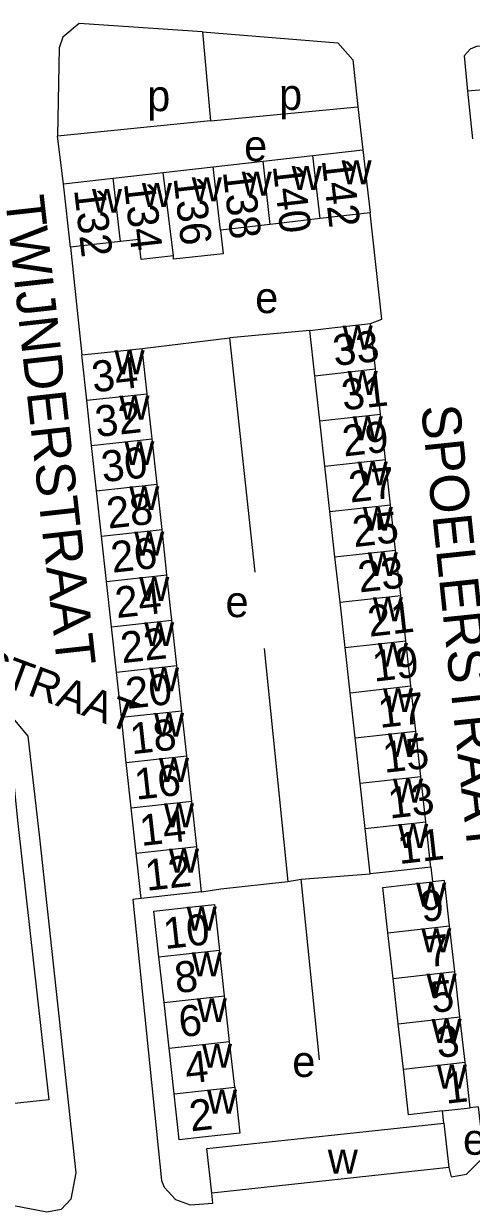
# Model space of a CAD drawing. Extents: x 159294 to 161936, y 384538 to 386517.
# Drawn here: x 161053 to 161110.6, y 385080.5 to 385232.7 of the extents above; entities that cross this region are included whole.
import ezdxf

# ---------------------------------------------------------------- set-up
doc = ezdxf.new("R2010")
doc.units = 0
for name, color, linetype in [('BLT_Basislijn', 7, 'Continuous'), ('BLT_Bebouwing', 7, 'Continuous'), ('BLT_Centroide', 7, 'Continuous'), ('BLT_Huisnummer', 7, 'Continuous'), ('BLT_Huisnummer_ tussenligend', 7, 'Continuous'), ('BLT_Onderverdeling_panden', 7, 'Continuous'), ('BLT_Straatnaam', 7, 'Continuous'), ('BLT_Straatnaam_verkleind', 7, 'Continuous')]:
    doc.layers.add(name, color=color, linetype=linetype)

msp = doc.modelspace()

# ---------------------------------------------------------------- linework, layer by layer
at = {"layer": 'BLT_Basislijn'}
for p, q in [((161076.07, 385231.61), (161077.1, 385220.14)), ((161110.16, 385223.96), (161110.78, 385217.81)), ((161077.1, 385220.14), (161096.02, 385221.94)), ((161096.02, 385221.94), (161096.67, 385216.42)), ((161077.1, 385220.14), (161057.4, 385218.16)), ((161058.15, 385212.02), (161057.4, 385218.16)), ((161059.08, 385203.88), (161060.52, 385189.99)), ((161089.85, 385193.15), (161079.56, 385192.21)), ((161068.3, 385190.83), (161079.56, 385192.21)), ((161082.83, 385162.03), (161079.56, 385192.21)), ((161083.99, 385152.19), (161087.01, 385122.16)), ((161088.75, 385122.46), (161097.64, 385123.15)), ((161105.44, 385124.02), (161105.64, 385122.13)), ((161087.01, 385122.16), (161088.75, 385122.46)), ((161091.1, 385099.22), (161088.75, 385122.46)), ((161107.11, 385091.05), (161106.92, 385092.63))]:
    msp.add_line(p, q, dxfattribs=at)
for points in [[(161076.07, 385231.61), (161060.19, 385232.66), (161058.07, 385230.91), (161057.59, 385229.54), (161057.4, 385218.16)], [(161076.07, 385231.61), (161093.44, 385230.17), (161095.4, 385228.02), (161096.02, 385221.94)], [(161138.23, 385228.66), (161130.06, 385228.63), (161111.39, 385229.74), (161110.47, 385229.39), (161109.7, 385228.53), (161110.16, 385223.96)], [(161138.23, 385228.66), (161137.82, 385226.3), (161110.16, 385223.96)], [(161097.65, 385194.02), (161099.12, 385194.62), (161097.61, 385208.28)], [(161010.43, 385141.06), (161015.41, 385153.54), (161017.64, 385155.3), (161020.66, 385155.38), (161041.59, 385147.93), (161051.25, 385143.7), (161053.58, 385140.88), (161055.06, 385127.8)], [(161055.06, 385127.8), (161059.75, 385084.64), (161059.1, 385081.25), (161057.87, 385079.93), (161056.02, 385079.58), (161041.01, 385082.47)], [(161075.93, 385120.83), (161078.42, 385121.24), (161087.01, 385122.16)], [(161068.16, 385119.98), (161067.08, 385119.87), (161070.77, 385083.68), (161071.1, 385082.82), (161072.57, 385081.2), (161074.47, 385080.53), (161077.4, 385080.75), (161077.23, 385082.04)], [(161107.73, 385085.33), (161108.03, 385084.13), (161110.02, 385084.49), (161111.84, 385086.31), (161112.06, 385088.75), (161111.54, 385093.17), (161110.49, 385093.04)]]:
    msp.add_lwpolyline(points, dxfattribs=at)
at = {"layer": 'BLT_Bebouwing'}
for p, q in [((161083.84, 385214.95), (161090.26, 385215.69)), ((161090.26, 385215.69), (161096.67, 385216.42)), ((161096.67, 385216.42), (161097.61, 385208.28)), ((161070.99, 385213.49), (161077.42, 385214.22)), ((161077.42, 385214.22), (161083.84, 385214.95)), ((161058.15, 385212.02), (161064.57, 385212.75)), ((161064.57, 385212.75), (161070.99, 385213.49)), ((161059.08, 385203.88), (161058.15, 385212.02)), ((161097.61, 385208.28), (161091.19, 385207.55)), ((161084.77, 385206.81), (161078.35, 385206.08)), ((161091.19, 385207.55), (161084.77, 385206.81)), ((161065.5, 385204.61), (161059.08, 385203.88)), ((161090.5, 385187.32), (161089.85, 385193.15)), ((161098.3, 385188.19), (161097.65, 385194.02)), ((161061.16, 385184.15), (161060.52, 385189.99)), ((161068.93, 385185), (161068.3, 385190.83)), ((161091.15, 385181.49), (161090.5, 385187.32)), ((161098.95, 385182.36), (161098.3, 385188.19)), ((161061.79, 385178.32), (161061.16, 385184.15)), ((161069.57, 385179.17), (161068.93, 385185)), ((161099.6, 385176.52), (161098.95, 385182.36)), ((161091.8, 385175.66), (161091.15, 385181.49)), ((161070.21, 385173.33), (161069.57, 385179.17)), ((161062.43, 385172.49), (161061.79, 385178.32)), ((161100.25, 385170.69), (161099.6, 385176.52)), ((161092.44, 385169.82), (161091.8, 385175.66)), ((161070.84, 385167.5), (161070.21, 385173.33)), ((161063.07, 385166.65), (161062.43, 385172.49)), ((161100.9, 385164.86), (161100.25, 385170.69)), ((161093.09, 385163.99), (161092.44, 385169.82)), ((161071.48, 385161.67), (161070.84, 385167.5)), ((161063.7, 385160.82), (161063.07, 385166.65)), ((161093.74, 385158.16), (161093.09, 385163.99)), ((161101.55, 385159.02), (161100.9, 385164.86)), ((161064.34, 385154.99), (161063.7, 385160.82)), ((161072.12, 385155.84), (161071.48, 385161.67)), ((161094.39, 385152.32), (161093.74, 385158.16)), ((161102.2, 385153.19), (161101.55, 385159.02)), ((161064.98, 385149.15), (161064.34, 385154.99)), ((161072.75, 385150), (161072.12, 385155.84)), ((161095.04, 385146.49), (161094.39, 385152.32)), ((161102.85, 385147.36), (161102.2, 385153.19)), ((161065.61, 385143.32), (161064.98, 385149.15)), ((161073.39, 385144.17), (161072.75, 385150)), ((161103.49, 385141.52), (161102.85, 385147.36)), ((161095.69, 385140.66), (161095.04, 385146.49)), ((161074.02, 385138.34), (161073.39, 385144.17)), ((161066.25, 385137.49), (161065.61, 385143.32)), ((161104.14, 385135.69), (161103.49, 385141.52)), ((161096.34, 385134.82), (161095.69, 385140.66)), ((161074.66, 385132.5), (161074.02, 385138.34)), ((161066.89, 385131.65), (161066.25, 385137.49)), ((161104.79, 385129.86), (161104.14, 385135.69)), ((161096.99, 385128.99), (161096.34, 385134.82)), ((161075.3, 385126.67), (161074.66, 385132.5)), ((161067.52, 385125.82), (161066.89, 385131.65)), ((161097.64, 385123.15), (161096.99, 385128.99)), ((161105.44, 385124.02), (161104.79, 385129.86)), ((161068.16, 385119.98), (161067.52, 385125.82)), ((161075.93, 385120.83), (161075.3, 385126.67)), ((161100.56, 385109.7), (161099.9, 385115.55)), ((161108.5, 385110.6), (161107.84, 385116.45)), ((161071.1, 385106.59), (161070.44, 385112.48)), ((161078.89, 385107.45), (161078.23, 385113.34)), ((161109.16, 385104.74), (161108.5, 385110.6)), ((161101.23, 385103.85), (161100.56, 385109.7)), ((161071.75, 385100.7), (161071.1, 385106.59)), ((161079.54, 385101.56), (161078.89, 385107.45)), ((161109.83, 385098.89), (161109.16, 385104.74)), ((161101.89, 385097.99), (161101.23, 385103.85)), ((161080.2, 385095.67), (161079.54, 385101.56)), ((161072.41, 385094.81), (161071.75, 385100.7)), ((161110.49, 385093.04), (161109.83, 385098.89)), ((161106.92, 385092.63), (161110.49, 385093.04)), ((161076.62, 385087.77), (161107.11, 385091.05)), ((161107.11, 385091.05), (161107.73, 385085.33)), ((161077.23, 385082.04), (161076.62, 385087.77)), ((161107.73, 385085.33), (161077.23, 385082.04))]:
    msp.add_line(p, q, dxfattribs=at)
for points in [[(161078.35, 385206.08), (161078.69, 385203.03), (161072.33, 385202.31), (161072.3, 385202.75)], [(161072.3, 385202.75), (161068.17, 385202.28), (161067.87, 385204.88), (161065.5, 385204.61)], [(161089.85, 385193.15), (161092.68, 385193.47), (161097.65, 385194.02)], [(161060.52, 385189.99), (161065.49, 385190.53), (161068.3, 385190.83)], [(161010.58, 385105.28), (161001.04, 385108.93), (161017.32, 385151.97), (161023.34, 385149.66), (161024.15, 385151.82), (161036.47, 385147.13), (161051.07, 385141.57), (161052.3, 385129.66), (161056.28, 385094.06), (161047.43, 385093.09)], [(161105.44, 385124.02), (161100.47, 385123.46), (161097.64, 385123.15)], [(161099.9, 385115.55), (161099.24, 385121.41), (161102.21, 385121.74), (161105.64, 385122.13)], [(161107.84, 385116.45), (161107.18, 385122.3), (161105.64, 385122.13)], [(161075.93, 385120.83), (161073.13, 385120.53), (161068.16, 385119.98)], [(161070.44, 385112.48), (161069.79, 385118.37), (161074.76, 385118.92), (161077.58, 385119.23), (161078.23, 385113.34)], [(161106.92, 385092.63), (161105.52, 385092.48), (161102.55, 385092.14), (161101.89, 385097.99)], [(161080.2, 385095.67), (161080.85, 385089.78), (161078.03, 385089.47), (161076.45, 385089.29)], [(161076.45, 385089.29), (161073.06, 385088.91), (161072.41, 385094.81)]]:
    msp.add_lwpolyline(points, dxfattribs=at)
at = {"layer": 'BLT_Onderverdeling_panden'}
for p, q in [((161091.19, 385207.55), (161090.26, 385215.69)), ((161078.35, 385206.08), (161077.42, 385214.22)), ((161084.77, 385206.81), (161083.84, 385214.95)), ((161065.5, 385204.61), (161064.57, 385212.75)), ((161072.3, 385202.75), (161070.99, 385213.49)), ((161090.5, 385187.32), (161098.3, 385188.19)), ((161061.16, 385184.15), (161068.93, 385185)), ((161091.15, 385181.49), (161098.95, 385182.36)), ((161061.79, 385178.32), (161069.57, 385179.17)), ((161091.8, 385175.66), (161099.6, 385176.52)), ((161062.43, 385172.49), (161070.21, 385173.33)), ((161092.44, 385169.82), (161100.25, 385170.69)), ((161063.07, 385166.65), (161070.84, 385167.5)), ((161093.09, 385163.99), (161100.9, 385164.86)), ((161063.7, 385160.82), (161071.48, 385161.67)), ((161093.74, 385158.16), (161101.55, 385159.02)), ((161064.34, 385154.99), (161072.12, 385155.84)), ((161094.39, 385152.32), (161102.2, 385153.19)), ((161064.98, 385149.15), (161072.75, 385150)), ((161095.04, 385146.49), (161102.85, 385147.36)), ((161065.61, 385143.32), (161073.39, 385144.17)), ((161095.69, 385140.66), (161103.49, 385141.52)), ((161066.25, 385137.49), (161074.02, 385138.34)), ((161096.34, 385134.82), (161104.14, 385135.69)), ((161066.89, 385131.65), (161074.66, 385132.5)), ((161096.99, 385128.99), (161104.79, 385129.86)), ((161067.52, 385125.82), (161075.3, 385126.67)), ((161099.9, 385115.55), (161107.84, 385116.45)), ((161070.44, 385112.48), (161078.23, 385113.34)), ((161100.56, 385109.7), (161108.5, 385110.6)), ((161071.1, 385106.59), (161078.89, 385107.45)), ((161101.23, 385103.85), (161109.16, 385104.74)), ((161071.75, 385100.7), (161079.54, 385101.56)), ((161101.89, 385097.99), (161109.83, 385098.89)), ((161072.41, 385094.81), (161080.2, 385095.67))]:
    msp.add_line(p, q, dxfattribs=at)

# ---------------------------------------------------------------- texts
at = {"layer": 'BLT_Centroide'}
for s, p in [('p', (161068.93, 385221.39)), ('p', (161085.9, 385221.55)), ('e', (161081.4, 385214.95)), ('w', (161087.52, 385211.25)), ('w', (161093.94, 385211.97)), ('w', (161074.67, 385209.78)), ('w', (161081.09, 385210.52)), ('w', (161061.83, 385208.31)), ('w', (161068.25, 385209.06)), ('e', (161082.83, 385195.38)), ('w', (161094.08, 385190.69)), ('w', (161064.73, 385187.5)), ('w', (161094.72, 385184.84)), ('w', (161065.36, 385181.66)), ('w', (161095.38, 385179)), ('w', (161066, 385175.81)), ('w', (161096.02, 385173.19)), ('w', (161066.63, 385170)), ('w', (161096.67, 385167.34)), ('w', (161067.27, 385164.16)), ('w', (161097.32, 385161.5)), ('w', (161067.91, 385158.31)), ('e', (161079.01, 385156.22)), ('w', (161097.97, 385155.69)), ('w', (161068.55, 385152.5)), ('w', (161098.62, 385149.84)), ('w', (161069.18, 385146.66)), ('w', (161099.27, 385144)), ('w', (161069.82, 385140.81)), ('w', (161099.91, 385138.19)), ('w', (161070.45, 385135)), ('w', (161100.56, 385132.34)), ('w', (161071.09, 385129.16)), ('w', (161101.22, 385126.5)), ('w', (161071.73, 385123.31)), ('w', (161103.54, 385118.94)), ('w', (161074.01, 385115.84)), ('w', (161104.2, 385113.06)), ('w', (161074.66, 385109.97)), ('w', (161104.87, 385107.22)), ('w', (161075.32, 385104.06)), ('w', (161105.52, 385101.38)), ('w', (161075.98, 385098.19)), ('e', (161087.6, 385097)), ('w', (161106.19, 385095.5)), ('w', (161076.63, 385092.28)), ('e', (161109.56, 385086.98)), ('w', (161092.17, 385084.56))]:
    msp.add_text(s, height=4, dxfattribs=at).set_placement(p)
at = {"layer": 'BLT_Huisnummer'}
for s, rotation, p in [('142', 276.5178, (161091.38, 385215.09)), ('136', 276.517, (161072.31, 385212.8)), ('132', 276.5232, (161059.52, 385211.28)), ('33', 6.4523, (161093.05, 385188.56)), ('34', 6.3377, (161062.01, 385185.16)), ('27', 6.4523, (161095.07, 385170.97)), ('28', 6.3377, (161063.93, 385167.61)), ('23', 6.4523, (161096.25, 385159.39)), ('24', 6.3377, (161065.02, 385156.09)), ('19', 6.4523, (161098.12, 385147.9)), ('20', 6.3377, (161066.38, 385144.4)), ('15', 6.4523, (161099.45, 385136.16)), ('16', 6.3377, (161067.51, 385132.69)), ('11', 6.4523, (161101.37, 385124.41)), ('12', 6.3377, (161068.87, 385120.97)), ('9', 6.4523, (161104.31, 385116.94)), ('10', 6.3377, (161071.22, 385113.46)), ('5', 6.4523, (161105.63, 385105.24)), ('6', 6.3377, (161073.2, 385102.1)), ('1', 6.4523, (161107.38, 385093.54)), ('2', 6.3377, (161074.56, 385089.98))]:
    msp.add_text(s, height=4, rotation=rotation, dxfattribs=at).set_placement(p)
at = {"layer": 'BLT_Huisnummer_ tussenligend'}
for s, rotation, p in [('140', 276.517, (161085.08, 385214.35)), ('138', 276.517, (161078.66, 385213.6)), ('134', 276.5232, (161065.93, 385212.1)), ('31', 6.4523, (161094.16, 385182.84)), ('32', 6.3377, (161062.44, 385179.4)), ('29', 6.4523, (161094.25, 385176.9)), ('30', 6.3377, (161063.24, 385173.59)), ('25', 6.4523, (161095.55, 385165.23)), ('26', 6.3377, (161064.47, 385161.93)), ('21', 6.4523, (161097.52, 385153.69)), ('22', 6.3377, (161065.71, 385150.28)), ('17', 6.4523, (161098.86, 385141.94)), ('18', 6.3377, (161066.95, 385138.55)), ('13', 6.4523, (161100.13, 385130.27)), ('14', 6.3377, (161068.18, 385126.74)), ('7', 6.4523, (161105.07, 385111.13)), ('8', 6.3377, (161072.67, 385107.78)), ('3', 6.4523, (161106.33, 385099.44)), ('4', 6.3377, (161074.01, 385096.13))]:
    msp.add_text(s, height=4, rotation=rotation, dxfattribs=at).set_placement(p)
at = {"layer": 'BLT_Straatnaam'}
for s, height, rotation, p in [('TWIJNDERSTRAAT', 4.9999, 276.3401, (161050.64, 385210.27)), ('SPOELERSTRAAT', 5, 275.9953, (161104.15, 385183.35))]:
    msp.add_text(s, height=height, rotation=rotation, dxfattribs=at).set_placement(p)
at = {"layer": 'BLT_Straatnaam_verkleind'}
msp.add_text('SCHEERDERSTRAAT', height=4, rotation=339.6326, dxfattribs=at).set_placement((161015.49, 385160.31))

doc.saveas('drawing.dxf')
